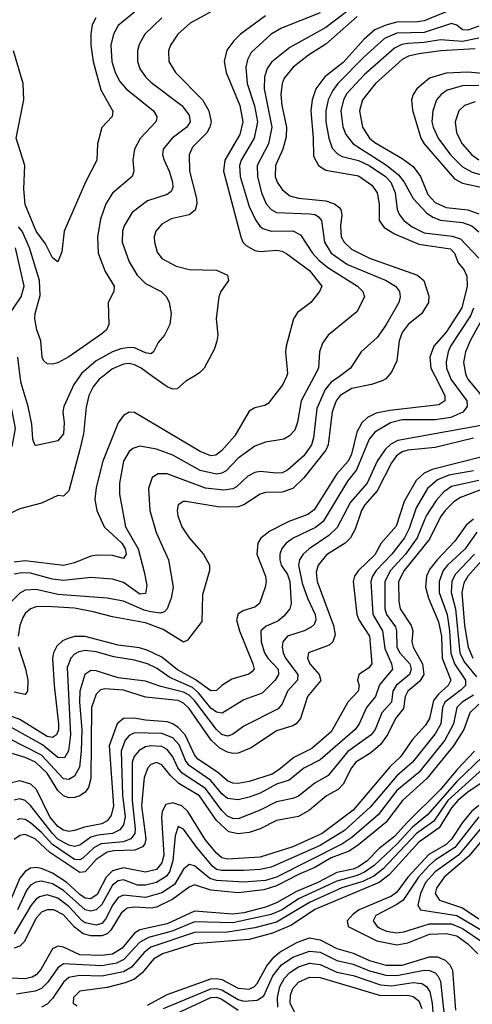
# Model space of a CAD drawing. Header units: inches. Extents: x 990535 to 1117859, y 769386 to 892122.
# Tile 544 of 656: x 1073230 to 1074886, y 827705 to 831303. Entities that reach past the tile are written whole.
import ezdxf

# ---------------------------------------------------------------- set-up
doc = ezdxf.new("R2010")
doc.units = ezdxf.units.IN
doc.header["$MEASUREMENT"] = 0
doc.layers.add('B0872', color=7, linetype='Continuous')
doc.layers.add('B0873', color=7, linetype='Continuous')

msp = doc.modelspace()

# ---------------------------------------------------------------- linework, layer by layer
at = {"layer": 'B0872', "color": 5}
for points, elevation in [([(1073533.8, 830000), (1073520.7, 829990), (1073498.3, 829961.7), (1073482.9, 829930), (1073473, 829887), (1073463.3, 829790), (1073450, 829732.5), (1073410, 829581.3), (1073390, 829561.8), (1073370, 829564.2), (1073310, 829536.8), (1073230, 829516), (1073130, 829469.8), (1073117.1, 829477.1), (1073113.1, 829490), (1073145.4, 829574.6), (1073171.3, 829670), (1073203.1, 829750), (1073214.2, 829810), (1073191, 829930), (1073190.8, 829990.8), (1073187.7, 830000)], 2780), ([(1074750.2, 830000), (1074785.6, 829930), (1074785.9, 829910), (1074764.3, 829895.7), (1074584.8, 829875.2), (1074534.6, 829865.4), (1074502.1, 829850), (1074482.5, 829830), (1074464, 829796), (1074444.5, 829715.5), (1074432.4, 829690), (1074390, 829643.6), (1074307.2, 829512.8), (1074284.5, 829495.5), (1074214.8, 829470), (1074145.8, 829434.2), (1074111.9, 829408.1), (1074100.8, 829390), (1074098.1, 829350), (1074129.2, 829270), (1074131.8, 829250), (1074128.2, 829230), (1074108.1, 829170), (1074090, 829156), (1074050, 829144.5), (1074030, 829132.7), (1074023.8, 829110), (1074034.7, 829070), (1074083, 828950), (1074088.1, 828930), (1074079.8, 828920.2), (1074067.9, 828912.1), (1074006.3, 828893.7), (1073970, 828870.4), (1073950, 828851.7), (1073930, 828850.8), (1073872.1, 828892.1), (1073807.5, 828927.5), (1073750, 828973.7), (1073698.8, 828998.8), (1073668, 829008), (1073590, 829018), (1073470, 829048.8), (1073431.2, 829048.8), (1073410, 829043.5), (1073387, 829033), (1073365.9, 829014.1), (1073353.1, 828990), (1073350.1, 828970), (1073355.9, 828870), (1073372.5, 828730), (1073371.9, 828708.1), (1073364.4, 828690), (1073350, 828680.1), (1073330, 828684.2), (1073230, 828745.7), (1073130, 828783.2)], 2920), ([(1074803.6, 830000), (1074807.4, 829990), (1074866.1, 829910), (1074867.7, 829890), (1074851, 829869), (1074807.6, 829850), (1074750, 829840.7), (1074630, 829841.1), (1074587.4, 829830), (1074530, 829795.7), (1074509.1, 829770), (1074462.2, 829657.8), (1074430, 829616.6), (1074340.6, 829470), (1074312.1, 829447.9), (1074231.1, 829408.9), (1074205.4, 829390), (1074189.5, 829370.5), (1074182.1, 829350), (1074181.7, 829330), (1074186.6, 829310), (1074210, 829275.7), (1074218.5, 829250), (1074223.9, 829170), (1074219, 829150), (1074197, 829123.1), (1074174.1, 829105.9), (1074132.5, 829087.5), (1074112.9, 829070), (1074113.4, 829030), (1074125.3, 828990), (1074137.7, 828970), (1074176, 828930), (1074177.6, 828910), (1074164.6, 828890), (1074117.5, 828842.5), (1074050, 828817.9), (1073970.4, 828769.6), (1073950, 828772.9), (1073930, 828787.3), (1073883.8, 828843.8), (1073862.7, 828862.7), (1073779, 828899), (1073730, 828933.5), (1073698, 828950), (1073650, 828963), (1073575, 828975), (1073510, 828993.5), (1073470, 828997.7), (1073446.5, 828993.5), (1073430, 828984.3), (1073417.4, 828970), (1073404.3, 828935.7), (1073416, 828690), (1073408.2, 828631.8), (1073393.4, 828606.6), (1073370, 828607.2), (1073313.4, 828653.4), (1073197.8, 828717.8)], 2940), ([(1074399.7, 830000), (1074370, 829978.4), (1074347.5, 829952.5), (1074317.3, 829882.7), (1074304.5, 829775.5), (1074297.3, 829750), (1074270, 829709.5), (1074210, 829656.9), (1074190, 829647.8), (1074170, 829645.8), (1074110, 829652.5), (1074090, 829649.1), (1074064.9, 829635.1), (1074023.2, 829596.8), (1074010, 829589.5), (1073976.5, 829583.5), (1073910, 829591.4), (1073770, 829643.8), (1073736.3, 829643.7), (1073715.2, 829630), (1073701.5, 829590), (1073706.3, 829510), (1073729.3, 829429.3), (1073774, 829330), (1073792, 829230), (1073784.6, 829190), (1073769.6, 829150.4), (1073760.1, 829139.9), (1073745, 829135), (1073710, 829139), (1073685.4, 829145.4), (1073610, 829177.9), (1073549.9, 829189.9), (1073370, 829203), (1073290, 829221.3), (1073250, 829218.6), (1073230, 829208.2), (1073201.7, 829178.3)], 2860), ([(1074307.9, 830000), (1074260.3, 829910), (1074247, 829833), (1074236.2, 829803.8), (1074217.8, 829782.2), (1074197, 829770), (1074130, 829759.4), (1074090, 829745), (1074030, 829700.8), (1073985.2, 829654.8), (1073970, 829646.1), (1073950, 829642.2), (1073890, 829656.2), (1073790, 829712.3), (1073730, 829733.8), (1073670, 829744.6), (1073643.4, 829736.6), (1073630, 829725.3), (1073610, 829689.7), (1073595.1, 829610), (1073595.4, 829570), (1073616.6, 829450), (1073663.1, 829370), (1073685.9, 829285.9), (1073695.2, 829235.2), (1073690, 829206.6), (1073670, 829204.6), (1073610, 829247.1), (1073570, 829258.7), (1073490, 829265.2), (1073390, 829253.5), (1073350, 829259), (1073270, 829280.9), (1073237.6, 829282.4), (1073210, 829277.3)], 2840), ([(1074205.9, 830000), (1074193.3, 829970), (1074139.4, 829900.6), (1074126.9, 829893.1), (1074090, 829885), (1074070, 829873.1), (1074017.5, 829782.5), (1073970, 829729.4), (1073947.7, 829712.3), (1073930, 829709.5), (1073890, 829725.6), (1073650, 829867.9), (1073630, 829869.1), (1073610, 829857), (1073590, 829829.8), (1073533.8, 829690), (1073510, 829594.3), (1073505.3, 829550), (1073512.2, 829510), (1073538.9, 829450), (1073603.6, 829390), (1073616.4, 829370), (1073619.7, 829350), (1073610, 829334.9), (1073570, 829345.3), (1073513.1, 829346.9), (1073490, 829342.5), (1073430, 829318.1), (1073390.6, 829309.4), (1073250, 829325.7), (1073210, 829320.7)], 2820), ([(1074577.7, 830000), (1074569.6, 829990.4), (1074556.5, 829983.5), (1074517.4, 829970), (1074444.8, 829955.2), (1074402.5, 829930), (1074387.7, 829910), (1074373, 829870), (1074358.7, 829750), (1074350.4, 829730), (1074270, 829629.1), (1074230, 829590.7), (1074190, 829576.6), (1074130, 829575.4), (1074110.1, 829569.9), (1074050, 829530.3), (1074030, 829523.6), (1073962.1, 829522.1), (1073837.4, 829542.6), (1073830, 829542.7), (1073810, 829530.9), (1073806, 829510), (1073808.5, 829490), (1073823.4, 829450), (1073850, 829410.1), (1073902, 829350), (1073924.2, 829310), (1073924.4, 829290), (1073898.6, 829201.4), (1073896.3, 829103.7), (1073844.3, 829035.7), (1073830, 829028.4), (1073754.4, 829074.4), (1073690, 829099.5), (1073570, 829120.8), (1073499, 829139), (1073430, 829152.6), (1073330, 829158.6), (1073290, 829157.4), (1073270, 829150.3), (1073250, 829132.9), (1073241.8, 829118.2), (1073230.8, 829089.2), (1073223.9, 829050)], 2880), ([(1073449.4, 830000), (1073427.7, 829970), (1073392, 829890), (1073387.7, 829870), (1073392.9, 829830), (1073390.7, 829790), (1073370, 829764.8), (1073290, 829747.3), (1073285.1, 829750), (1073278.4, 829770), (1073274.7, 829825.3), (1073261.1, 829890), (1073234.9, 829974.9), (1073231.8, 830000)], 2760), ([(1073867.8, 830000), (1073838.1, 829981.9), (1073806.1, 829953.9), (1073790, 829953.1), (1073770, 829961.7), (1073716.4, 830000)], 2780), ([(1074865.3, 830000), (1074869.9, 829989.9), (1074952.3, 829890)], 2960), ([(1074919.1, 829820.9), (1074614.1, 829765.9), (1074587.6, 829752.4), (1074567.2, 829732.8), (1074537.9, 829690), (1074501.1, 829610), (1074440.2, 829539.8), (1074392.2, 829447.8), (1074361.8, 829418.2), (1074289.2, 829370), (1074267, 829350), (1074253.6, 829330), (1074250.1, 829309.9), (1074264, 829244), (1074282.8, 829190), (1074311.3, 829130), (1074313.7, 829110), (1074307.3, 829092.7), (1074296.7, 829083.3), (1074271.3, 829070), (1074210.2, 829050), (1074192.5, 829030), (1074190.1, 829010), (1074194.4, 828990), (1074202.9, 828970), (1074247.8, 828910), (1074246.2, 828890), (1074210.5, 828850), (1074190, 828803.5), (1074175.4, 828784.6), (1074050, 828722.2), (1074008.4, 828691.6), (1073990, 828685.4), (1073970, 828691.7), (1073950, 828709.6), (1073870, 828814.9), (1073850, 828834.9), (1073830, 828846.2), (1073746.2, 828866.2), (1073690, 828886.1), (1073590, 828898.2), (1073510, 828923.4), (1073490, 828925.4), (1073468, 828910), (1073450.6, 828850), (1073449.2, 828810), (1073457.6, 828710), (1073454.8, 828630), (1073448.6, 828571.4), (1073430, 828539), (1073410, 828526.3), (1073390, 828529.6), (1073310, 828615.4), (1073190, 828676.2)], 2960), ([(1074890, 829774.6), (1074750, 829740.2), (1074650, 829729.9), (1074630, 829724), (1074608.3, 829710), (1074590, 829684.4), (1074537.9, 829582.1), (1074492.6, 829530), (1074480.7, 829510), (1074458.1, 829441.9), (1074441, 829410), (1074421.5, 829390), (1074352.7, 829347.3), (1074321.6, 829310), (1074315.4, 829284.6), (1074318.2, 829250), (1074378.7, 829090), (1074384.7, 829055.3), (1074375.7, 829030), (1074362.4, 829017.6), (1074287, 828990), (1074282.6, 828970), (1074292.2, 828950), (1074325.5, 828910), (1074331.7, 828888.3), (1074283.1, 828830), (1074257, 828750), (1074241.2, 828730), (1074230, 828722.8), (1074170, 828705.2), (1074076.9, 828643.1), (1074030, 828623.1), (1074010, 828621.8), (1073990, 828626.2), (1073961.8, 828641.8), (1073930.8, 828670.8), (1073850, 828786.8), (1073830, 828805.7), (1073810, 828815.7), (1073690, 828828), (1073610, 828853.5), (1073541.5, 828858.5), (1073526.1, 828853.9), (1073510, 828838.7), (1073493.1, 828790), (1073490.9, 828530), (1073481.8, 828498.2), (1073470, 828481.1), (1073450, 828467.6), (1073430, 828461.6), (1073410, 828460.4), (1073390, 828467.4), (1073370, 828486.2), (1073330.3, 828550.3), (1073287.5, 828590), (1073250, 828607), (1073170, 828631)], 2980), ([(1074932.3, 829707.7), (1074739.9, 829660.1), (1074710, 829646.6), (1074680.4, 829619.6), (1074637.4, 829542.6), (1074607.3, 829452.7), (1074553.3, 829390), (1074530, 829348.1), (1074469.2, 829290), (1074455.3, 829270), (1074449.7, 829250), (1074463.2, 829130), (1074470.9, 829110), (1074509.5, 829050), (1074518.4, 828950), (1074505.8, 828934.2), (1074470.6, 828910), (1074466.4, 828890), (1074471.7, 828870), (1074468, 828850), (1074430.9, 828810), (1074370, 828701.2), (1074299.6, 828640.4), (1074232.7, 828607.3), (1074178.2, 828561.8), (1074153.3, 828546.7), (1074070, 828519.7), (1074030, 828512.2), (1074010, 828513.3), (1073990, 828522.2), (1073953.4, 828553.4), (1073881.7, 828601.7), (1073870, 828617.3), (1073835.6, 828690), (1073810, 828717.1), (1073790.1, 828730.1), (1073770, 828737.2), (1073690, 828743.4), (1073648.6, 828751.4), (1073610.3, 828750), (1073586.7, 828730), (1073557.8, 828650), (1073573.4, 828430), (1073565, 828395), (1073550, 828376.2), (1073530, 828364.6), (1073466.8, 828353.2), (1073430, 828340.4), (1073410, 828336.4), (1073390, 828341.4), (1073370, 828354.9), (1073340.6, 828390), (1073291.5, 828490), (1073271.3, 828510), (1073230, 828522.3), (1073190, 828512.4)], 3020), ([(1074890, 829654.5), (1074800.8, 829639.2), (1074758.7, 829621.3), (1074722.6, 829590), (1074680.2, 829519.8), (1074655.4, 829444.6), (1074638.3, 829410), (1074591.4, 829350), (1074534.5, 829290), (1074520.9, 829270), (1074514.6, 829250), (1074522.1, 829130), (1074557.3, 829070), (1074566.1, 829006.1), (1074591, 828950), (1074594.7, 828930), (1074546.7, 828873.3), (1074531.7, 828830), (1074499.3, 828790), (1074472.6, 828730), (1074457.7, 828710), (1074330, 828598.7), (1074270, 828568.7), (1074216.1, 828523.9), (1074170, 828509.4), (1074110, 828477.1), (1074070, 828462.4), (1074030, 828452.6), (1073990, 828457.9), (1073970, 828474.9), (1073930, 828523), (1073850, 828577.8), (1073836.7, 828596.7), (1073813.5, 828653.5), (1073790, 828679.2), (1073750, 828694.8), (1073650, 828697.9), (1073630, 828687.2), (1073615.7, 828670), (1073601, 828630), (1073606.1, 828470), (1073616.4, 828390), (1073610, 828361.1), (1073596.6, 828343.4), (1073570.2, 828329.8), (1073516.3, 828323.7), (1073490, 828315.8), (1073450, 828287.3), (1073430, 828281.9), (1073410, 828286.7), (1073370, 828309.4), (1073350, 828329), (1073270, 828431.7), (1073250, 828450.3), (1073230, 828456.3), (1073210, 828450.7)], 3040), ([(1074990, 829612.8), (1074843, 829557), (1074818.5, 829541.5), (1074786.7, 829510), (1074770, 829486.8), (1074730, 829404.5), (1074636.5, 829290), (1074615.9, 829250), (1074617, 829177), (1074622.2, 829150), (1074662.4, 829090), (1074668, 829070), (1074665.5, 829030), (1074670.1, 829010), (1074704.4, 828950), (1074708.8, 828910), (1074694.3, 828885.7), (1074650.3, 828849.7), (1074640.8, 828830), (1074634.3, 828785.7), (1074605, 828750), (1074576.3, 828690), (1074550, 828654.2), (1074515.3, 828624.7), (1074459.9, 828590), (1074444.1, 828570), (1074414.1, 828510), (1074394.8, 828490), (1074353.2, 828466.8), (1074290, 828415.3), (1074250, 828391.9), (1074170, 828376.4), (1074110, 828346.8), (1074070, 828333.5), (1074030, 828327.9), (1073995.3, 828335.3), (1073950, 828376.4), (1073887.7, 828467.7), (1073812.5, 828512.5), (1073781.4, 828541.4), (1073750, 828581), (1073730, 828589), (1073710, 828582.1), (1073698.5, 828570), (1073685.8, 828534.2), (1073675.8, 828430), (1073691.9, 828310), (1073688.4, 828291.6), (1073679.3, 828280.7), (1073651, 828269), (1073574.2, 828265.8), (1073550, 828260.7), (1073510, 828234.7), (1073470, 828189), (1073450, 828187.3), (1073340.6, 828260.6), (1073286.7, 828310), (1073250, 828325.8), (1073230, 828322.6), (1073210, 828307.4)], 3080), ([(1074910, 829619.9), (1074810, 829597.1), (1074781.8, 829578.2), (1074753.7, 829546.3), (1074717.8, 829490), (1074684.5, 829410), (1074641.5, 829350), (1074586.8, 829290), (1074565.6, 829250), (1074566.2, 829150), (1074572.5, 829130), (1074604.7, 829084.7), (1074608.9, 829070), (1074609.9, 829009.9), (1074621.5, 828990), (1074657.1, 828950), (1074662.9, 828930), (1074656.4, 828910), (1074607, 828870), (1074595.6, 828850), (1074590.6, 828809.4), (1074555.1, 828770), (1074530.4, 828710), (1074516.7, 828690), (1074431, 828629), (1074358.7, 828541.3), (1074310, 828514), (1074250, 828465.9), (1074230, 828456.8), (1074170, 828445.2), (1074110, 828415.2), (1074030, 828383.6), (1074010, 828384.9), (1073990, 828393.2), (1073970, 828414.1), (1073910, 828494), (1073825.1, 828550), (1073808.6, 828570), (1073789.8, 828609.8), (1073770, 828636.6), (1073750, 828647.2), (1073709.6, 828650.4), (1073690, 828645.9), (1073667.1, 828632.9), (1073648.7, 828611.3), (1073641.7, 828590), (1073642, 828450), (1073652.9, 828347.1), (1073650.8, 828329.2), (1073637.2, 828310), (1073610, 828299.2), (1073527.9, 828292.1), (1073502, 828278), (1073460.7, 828239.3), (1073450, 828233.2), (1073430, 828235.1), (1073350, 828289.6), (1073310, 828333.5), (1073270, 828369), (1073250, 828381.1), (1073230, 828383.4), (1073220.6, 828379.4)], 3060), ([(1074890, 829478), (1074863.3, 829456.7), (1074822.6, 829397.4), (1074757.8, 829330), (1074730, 829293.9), (1074718.1, 829270), (1074714.7, 829230), (1074725.4, 829190), (1074762.8, 829102.8), (1074772.9, 829050), (1074776, 828970), (1074807.9, 828890), (1074797.8, 828870), (1074761.9, 828838.1), (1074744.7, 828815.3), (1074729.3, 828750), (1074715, 828725), (1074666.8, 828673.2), (1074623.9, 828610), (1074586, 828574), (1074450, 828414.4), (1074337, 828330), (1074230, 828280.8), (1074110, 828243.5), (1073990, 828235.7), (1073970, 828240.3), (1073950, 828257.7), (1073908.1, 828308.1), (1073844.7, 828410), (1073822.7, 828430), (1073790, 828441.8), (1073764.8, 828435.2), (1073750.9, 828410), (1073748.6, 828390), (1073757.7, 828250), (1073750, 828221.9), (1073730, 828198.1), (1073690, 828188.2), (1073610, 828204.2), (1073570, 828192.7), (1073546.5, 828170), (1073513.9, 828106.1), (1073490, 828090.4), (1073470, 828093.6), (1073450, 828106.4), (1073402.4, 828150), (1073350, 828184.2), (1073310, 828201.5), (1073290, 828205.8), (1073270, 828203.4), (1073250, 828191), (1073230, 828166), (1073190, 828070.8)], 3120), ([(1074902.8, 829430), (1074859.8, 829370), (1074795, 829310), (1074779.2, 829290), (1074765.2, 829250), (1074765.5, 829210), (1074793.9, 829130), (1074803.1, 829070), (1074807.9, 828987.9), (1074820.8, 828950), (1074861.6, 828890), (1074861.3, 828878.7), (1074860.7, 828870), (1074845.3, 828854.7), (1074786.2, 828810), (1074777.2, 828790), (1074770.7, 828730), (1074750, 828694), (1074667.1, 828590), (1074610, 828539.8), (1074513.4, 828426.6), (1074419.1, 828340.9), (1074330, 828285.4), (1074150, 828205.9), (1074110, 828197.5), (1074050, 828193.7), (1073970, 828194.3), (1073950, 828198.4), (1073935.1, 828210), (1073878.7, 828278.7), (1073830, 828344.9), (1073810, 828354.6), (1073799.1, 828320.9), (1073790.9, 828230), (1073778.1, 828190), (1073767, 828173), (1073730, 828150.2), (1073690, 828140.2), (1073660.9, 828140.9), (1073610, 828159.9), (1073590, 828156.1), (1073570, 828140.2), (1073530, 828070.6), (1073510, 828050.2), (1073490, 828045.1), (1073470, 828050.9), (1073390, 828121), (1073350, 828145), (1073310, 828155.3), (1073288.5, 828151.5), (1073270, 828140.6), (1073255.8, 828124.2), (1073221.6, 828050)], 3140), ([(1074970, 829382.4), (1074870.3, 829270), (1074855.6, 829244.4), (1074847.4, 829210), (1074857.3, 829090), (1074871.1, 829010), (1074888, 828970)], 3180), ([(1074894.4, 829350), (1074823.5, 829276.5), (1074811, 829250), (1074808.3, 829210), (1074824.9, 829150), (1074840.8, 828990), (1074856.8, 828956.8), (1074901.5, 828901.5)], 3160), ([(1073225.3, 829010), (1073251.2, 828931.1), (1073259.7, 828890), (1073258.9, 828850), (1073250, 828837.3), (1073210, 828845.7)], 2880), ([(1074890, 828834.4), (1074849.3, 828810), (1074829.2, 828790), (1074817.6, 828730), (1074785.1, 828670), (1074690, 828552.8), (1074610, 828486.8), (1074542, 828398), (1074445.4, 828314.6), (1074409.1, 828290.9), (1074169.2, 828170), (1074130, 828158.3), (1074050, 828152.1), (1073950, 828157.9), (1073925.6, 828165.6), (1073870, 828211.8), (1073850, 828215.7), (1073830, 828199.6), (1073796.4, 828143.6), (1073750, 828113.1), (1073690, 828095.5), (1073610, 828104.6), (1073590, 828095.6), (1073570.8, 828069.2), (1073543.5, 828016.5), (1073530, 828001.1), (1073510, 827994.5), (1073470, 828002.5), (1073458.7, 828010), (1073410, 828062.4), (1073370, 828092.8), (1073330, 828105.1), (1073302.2, 828097.8), (1073289.9, 828090.1), (1073272.2, 828067.8), (1073210, 827963.2)], 3160), ([(1074910, 828802.5), (1074877.6, 828770), (1074855.2, 828710), (1074817.4, 828650), (1074720.3, 828530), (1074630.6, 828450), (1074570, 828370), (1074470, 828287.7), (1074435.2, 828264.8), (1074370, 828241), (1074310, 828204.7), (1074250, 828180), (1074170, 828138.2), (1074123.6, 828123.6), (1074030, 828112.9), (1073930, 828123), (1073870, 828141.5), (1073850, 828133.8), (1073790.1, 828090), (1073730, 828060.6), (1073710, 828056.6), (1073650, 828060.6), (1073623.4, 828056.6), (1073601.4, 828038.6), (1073563.9, 827976.1), (1073550, 827963), (1073530, 827955.7), (1073490, 827955.5), (1073462.8, 827962.8), (1073430, 827987.2), (1073390, 828032.8), (1073355, 828050), (1073330, 828050.8), (1073310, 828041.9), (1073290, 828020.1), (1073245.9, 827934.1), (1073230, 827917.7), (1073210, 827910.9)], 3180), ([(1074894.5, 828630), (1074830, 828562.1), (1074770.4, 828490), (1074648.5, 828371.5), (1074601.2, 828318.8), (1074545.6, 828274.4), (1074501.3, 828230), (1074470, 828207.8), (1074450, 828199.4), (1074390, 828187), (1074321.3, 828150), (1074242.3, 828117.7), (1074170, 828075.9), (1074130, 828060.6), (1074050, 828039.9), (1074010, 828034.4), (1073870, 828045.9), (1073770, 827999.9), (1073670, 827977.9), (1073650, 827964.9), (1073605.5, 827910), (1073570, 827889), (1073530, 827883.8), (1073450, 827886.2), (1073390, 827914.5), (1073370, 827918.2), (1073350, 827908.4), (1073307.7, 827832.3), (1073290, 827813), (1073275.5, 827804.5), (1073250, 827798.3), (1073170, 827802.7)], 3220), ([(1074923.2, 828610), (1074830, 828519), (1074722.6, 828397.4), (1074667, 828353), (1074610, 828290.3), (1074527.5, 828212.5), (1074492.3, 828187.7), (1074464.4, 828175.6), (1074390, 828155.7), (1074250, 828090.4), (1074190, 828051.1), (1074150, 828033.2), (1074010, 828002.7), (1073870, 828007.3), (1073787.6, 827972.3), (1073700.8, 827950), (1073669, 827931), (1073611.2, 827868.8), (1073584.4, 827855.6), (1073530, 827846.2), (1073390, 827853.3), (1073370, 827839.1), (1073333.3, 827786.7), (1073310, 827763.3), (1073287.1, 827752.9), (1073217.9, 827742.1)], 3240), ([(1074950.8, 828589.2), (1074796.6, 828450), (1074745, 828375), (1074682.2, 828330), (1074559.8, 828200.2), (1074526.4, 828173.6), (1074485.8, 828154.3), (1074409.2, 828130.8), (1074290, 828077.7), (1074170, 828006.1), (1074090, 827985.3), (1073990, 827968.8), (1073870, 827968.3), (1073710, 827914.1), (1073685.3, 827894.7), (1073638.9, 827841.1), (1073610, 827823.8), (1073530, 827807.7), (1073448.9, 827811.1), (1073410, 827803.7), (1073390, 827786.7), (1073350, 827726.5), (1073330, 827706.3), (1073310, 827694.7)], 3260), ([(1074930, 828521.3), (1074870, 828480.7), (1074833.7, 828450), (1074810, 828423.6), (1074765.2, 828350), (1074690, 828297.6), (1074582, 828178), (1074545.4, 828150), (1074310, 828051.9), (1074225, 827995), (1074155, 827965.1), (1074070, 827942.2), (1073870, 827926.8), (1073752.3, 827890), (1073720.2, 827870), (1073678.9, 827821.1), (1073650, 827797), (1073616.3, 827783.7), (1073550, 827766.9), (1073450, 827753.3), (1073427, 827730), (1073425.9, 827710), (1073440.2, 827700.2)], 3280), ([(1074910, 828432), (1074883.1, 828410), (1074850.2, 828370), (1074810, 828308.3), (1074790, 828289.8), (1074727.6, 828252.4), (1074650.6, 828170), (1074610, 828115.2), (1074590, 828100.9), (1074472.2, 828050), (1074450, 828035), (1074428.6, 828010), (1074432.2, 827990), (1074537.4, 827937.4), (1074610, 827923.1), (1074650, 827929.8), (1074730, 827961.8), (1074790, 827964.4), (1074830, 827955.3), (1074870, 827926.6), (1074906.9, 827890)], 3320), ([(1074910, 828390.4), (1074821.9, 828278.1), (1074750, 828232.2), (1074730, 828213.7), (1074689.1, 828170), (1074633.6, 828086.4), (1074610.4, 828069.6), (1074533.2, 828030), (1074523.9, 828010), (1074537.6, 827990), (1074550, 827982), (1074572.5, 827972.5), (1074610, 827967), (1074635.5, 827970), (1074730, 827999.6), (1074810, 827999.3), (1074850, 827982.8), (1074929.2, 827929.2)], 3340), ([(1074932.9, 828367.1), (1074835.5, 828250), (1074749.8, 828190), (1074714.8, 828150), (1074696.2, 828110), (1074687.4, 828067.4), (1074696.5, 828050), (1074830, 828029.9), (1074968, 827948)], 3360), ([(1074950, 828338.7), (1074873, 828247), (1074783.7, 828170), (1074754.9, 828130), (1074750.8, 828110), (1074766, 828086), (1074850, 828057.5), (1074910, 828017.2)], 3380), ([(1073698.2, 827701.8), (1073770, 827741.3), (1073930, 827798), (1073950, 827800.1), (1073970, 827795.9), (1074030, 827764.1), (1074070, 827760.4), (1074089.8, 827770.2), (1074098.7, 827781.3), (1074134.2, 827845.8), (1074160.7, 827879.3), (1074183, 827897), (1074247.1, 827932.9), (1074290, 827947.7), (1074330, 827940.6), (1074390, 827909.4), (1074450, 827892.4), (1074510, 827865.1), (1074570, 827848.7), (1074630, 827848.6), (1074730, 827879.4), (1074758.6, 827878.6), (1074786.6, 827866.6), (1074804, 827850), (1074814.1, 827830), (1074824.4, 827684.4)], 3280), ([(1073756, 827690), (1073930, 827761.9), (1073950, 827763.1), (1073970, 827758.1), (1074030, 827723.4), (1074050, 827717.3), (1074098.9, 827721.1), (1074123.4, 827736.6), (1074156.8, 827810), (1074187.4, 827850), (1074230, 827877.6), (1074290, 827899.7), (1074330, 827895.8), (1074390, 827865.7), (1074450, 827852.2), (1074510, 827827.2), (1074570, 827811.7), (1074610, 827810.7), (1074710, 827830.3), (1074730, 827828.7), (1074750, 827820.1), (1074760.4, 827810), (1074769.8, 827789.8), (1074787.1, 827630)], 3260), ([(1074174.8, 827694.8), (1074173.3, 827730), (1074182.3, 827770), (1074198.7, 827801.2), (1074218, 827822), (1074250, 827841.9), (1074290, 827855.1), (1074330, 827850.7), (1074390, 827823.2), (1074450, 827810.5), (1074550, 827777), (1074590, 827773), (1074670, 827784.6), (1074701, 827781), (1074719.1, 827770), (1074730.6, 827750.6), (1074739.7, 827710), (1074747.5, 827590)], 3240), ([(1074258.6, 827630), (1074220, 827710), (1074220.8, 827739.2), (1074230, 827763.3), (1074250, 827786.1), (1074290, 827804.8), (1074330, 827803.2), (1074550, 827737.7), (1074650, 827738.8), (1074670, 827734.2), (1074690, 827717.8), (1074701.1, 827690)], 3220), ([(1073806.7, 827673.3), (1073930, 827730.5), (1073950, 827731), (1073970, 827724.1), (1074030, 827683.5)], 3240)]:
    msp.add_lwpolyline(points, dxfattribs=dict(at, elevation=elevation))
at = {"layer": 'B0873', "color": 5}
for points, elevation in [([(1073970, 831354.2), (1073854.2, 831290), (1073808.8, 831250), (1073781.5, 831210), (1073774.1, 831190), (1073775.8, 831150), (1073800.7, 831110), (1073899.5, 831010), (1073922.5, 830970), (1073930.7, 830930), (1073926.3, 830910), (1073914.2, 830890), (1073862.7, 830837.3), (1073849.7, 830810), (1073851, 830750), (1073877.4, 830650), (1073878.2, 830630), (1073872.2, 830607.8), (1073850.1, 830589.9), (1073784.8, 830575.2), (1073750, 830556.5), (1073727.9, 830530), (1073722.2, 830510), (1073722.7, 830490), (1073733.6, 830453.6), (1073750, 830430.3), (1073802, 830402), (1073850.4, 830390.4), (1073950, 830387.9), (1073990.9, 830370), (1073993.7, 830350), (1073966.2, 830310), (1073959, 830290), (1073948.6, 830210), (1073954.8, 830150), (1073951.6, 830128.4), (1073941.8, 830098.2), (1073904.5, 830030), (1073887.8, 830012.2), (1073867.8, 830000)], 2780), ([(1074461.6, 831358.4), (1074350, 831275.2), (1074218.6, 831201.4), (1074151.6, 831148.4), (1074135.3, 831124.7), (1074125.7, 831094.3), (1074124.8, 831050), (1074153, 830910), (1074140.2, 830850), (1074098.8, 830770), (1074099.7, 830730), (1074115.2, 830670), (1074132.4, 830630), (1074150, 830609.7), (1074170, 830599.1), (1074290, 830594.2), (1074310.8, 830590.8), (1074323.3, 830583.3), (1074334, 830570), (1074345.3, 830490), (1074370, 830449.7), (1074430, 830408.9), (1074571.6, 830350), (1074604.6, 830330), (1074620.1, 830310), (1074622.5, 830290), (1074617.6, 830270), (1074570, 830187.1), (1074538.4, 830141.6), (1074480.1, 830090), (1074440.9, 830030), (1074399.7, 830000)], 2860), ([(1073650, 831330.8), (1073590, 831282.3), (1073572.8, 831250), (1073563.7, 831210), (1073567.3, 831150), (1073579, 831110), (1073597, 831077), (1073619.4, 831050), (1073719.1, 830970), (1073732.1, 830950), (1073730, 830937.2), (1073728.7, 830930), (1073670.8, 830869.1), (1073650.5, 830830), (1073643.6, 830790), (1073648, 830750), (1073641.5, 830730), (1073570, 830669), (1073545.1, 830630), (1073525.3, 830574.7), (1073515, 830510), (1073516.9, 830450), (1073542.8, 830382.8), (1073575.5, 830330), (1073574.9, 830310), (1073553.4, 830270), (1073556.5, 830190), (1073547.9, 830170), (1073530, 830154.8), (1073410, 830070.9), (1073370, 830049.8), (1073350, 830044.4), (1073330, 830046), (1073317.5, 830057.5), (1073312.4, 830070), (1073307, 830130), (1073292.9, 830170), (1073285.6, 830210), (1073286.6, 830230), (1073304.5, 830295.5), (1073302.4, 830350), (1073265.3, 830470), (1073239.5, 830530), (1073226, 830546)], 2740), ([(1074330, 831328.6), (1074188.2, 831271.8), (1074150, 831249.9), (1074077.1, 831182.9), (1074063.2, 831156.8), (1074057.9, 831130), (1074062.4, 831070), (1074088.8, 830988.8), (1074099.8, 830930), (1074088.3, 830870), (1074040.2, 830790), (1074034.5, 830770), (1074036.5, 830730), (1074070, 830621.1), (1074092.3, 830572.3), (1074108.4, 830548.4), (1074119.8, 830539.8), (1074150, 830530.8), (1074230, 830531.5), (1074257.3, 830517.3), (1074301.2, 830450), (1074324.7, 830424.7), (1074357.2, 830397.2), (1074466, 830330), (1074486.1, 830310), (1074491.4, 830290), (1074463.9, 830236), (1074359.2, 830150), (1074338.4, 830121.6), (1074326.7, 830090), (1074323.8, 830030), (1074307.9, 830000)], 2840), ([(1074790, 831331.9), (1074710, 831299.5), (1074685.1, 831294.9), (1074610, 831293.6), (1074570, 831283.3), (1074530, 831266), (1074490, 831232.2), (1074413.2, 831146.8), (1074346.2, 831093.8), (1074313.7, 831050), (1074299.8, 831010), (1074295.1, 830970), (1074304.3, 830870), (1074305.1, 830805.1), (1074324, 830770), (1074350, 830753.5), (1074470, 830732.2), (1074519.1, 830699.1), (1074538.5, 830670), (1074544.9, 830630), (1074544.9, 830570), (1074563.3, 830543.3), (1074600.9, 830520.9), (1074690, 830482.9), (1074805.9, 830466), (1074821.2, 830450), (1074835, 830415), (1074855.5, 830390), (1074866, 830366), (1074867.3, 830330), (1074847.4, 830250), (1074790, 830161.7), (1074745.2, 830110), (1074730.7, 830070), (1074735, 830030), (1074750.2, 830000)], 2920), ([(1073508.6, 831310), (1073495.7, 831284.3), (1073490.1, 831250), (1073490.4, 831210), (1073498.7, 831150), (1073526.3, 831046.3), (1073571.2, 830968.8), (1073567.8, 830950), (1073530, 830909.6), (1073515.2, 830850), (1073512.8, 830790), (1073470.6, 830709.4), (1073393.2, 830530), (1073384.6, 830455.4), (1073370, 830418.4), (1073350, 830433.6), (1073324.4, 830484.4), (1073290.4, 830530), (1073250, 830628.4), (1073244.6, 830684.6), (1073249.1, 830770), (1073217, 830870), (1073245.3, 831010), (1073242.6, 831070), (1073207.5, 831190)], 2720), ([(1073750, 831309.4), (1073688.3, 831250), (1073667.4, 831212.6), (1073660.7, 831190), (1073660.9, 831150), (1073670, 831123.6), (1073690, 831094), (1073710, 831075), (1073823.3, 830990), (1073850, 830954), (1073853.5, 830930), (1073841, 830910), (1073787.8, 830870), (1073755.3, 830830), (1073753, 830810), (1073758.4, 830790), (1073777.5, 830750), (1073789.1, 830710), (1073790.5, 830689.5), (1073784.5, 830675.5), (1073770, 830664.7), (1073698.2, 830641.8), (1073641.2, 830598.8), (1073612.1, 830550), (1073606.5, 830530), (1073605.1, 830490), (1073630, 830418.5), (1073659.6, 830370), (1073690, 830338.7), (1073748.2, 830310), (1073767.7, 830290), (1073776.9, 830270), (1073784.2, 830230), (1073779.1, 830190), (1073759.6, 830150), (1073736.5, 830123.5), (1073719.7, 830090), (1073710, 830081.7), (1073690, 830085.4), (1073650, 830104.5), (1073630, 830105.8), (1073600, 830100), (1073570, 830089.4), (1073510, 830056.6), (1073456.6, 830010), (1073449.4, 830000)], 2760), ([(1074130, 831317.3), (1074038.2, 831250), (1074013.5, 831226.5), (1073988, 831192), (1073977.8, 831150), (1073986.1, 831110), (1074036.1, 830990), (1074047, 830930), (1074035.7, 830884.3), (1073980.2, 830790), (1073975.8, 830750), (1074038.8, 830510), (1074046.9, 830490), (1074058.1, 830478.1), (1074090, 830459.9), (1074110, 830456.2), (1074170, 830461), (1074190, 830456.9), (1074207.1, 830447.1), (1074290, 830386.4), (1074335.3, 830330), (1074327.6, 830310), (1074295.5, 830270), (1074246.5, 830233.5), (1074231.8, 830210), (1074205, 830110), (1074202.9, 830090), (1074210.1, 830010), (1074205.9, 830000)], 2820), ([(1074464.7, 831315.3), (1074350, 831213.3), (1074286.2, 831173.8), (1074230.1, 831130), (1074197.4, 831090), (1074190.3, 831069.7), (1074186, 831030), (1074189.3, 830990), (1074205.7, 830910), (1074205.1, 830874.9), (1074193.3, 830830), (1074166.6, 830770), (1074164.9, 830730), (1074172, 830710), (1074190, 830682.2), (1074219, 830659), (1074250, 830651.4), (1074350, 830640.7), (1074382, 830630), (1074397.8, 830617.8), (1074404.7, 830610), (1074408.9, 830590), (1074403.8, 830550), (1074406.9, 830510), (1074417.6, 830490), (1074444.3, 830464.3), (1074510, 830432.3), (1074686.2, 830370), (1074708.6, 830350), (1074726.9, 830293.1), (1074725.5, 830270), (1074701.8, 830230), (1074651, 830189), (1074630, 830160.5), (1074618.7, 830130), (1074610, 830056.3), (1074590, 830014.8), (1074577.7, 830000)], 2880), ([(1074910, 831279.9), (1074870, 831264.9), (1074850, 831265.6), (1074830, 831282.9), (1074810, 831289.6), (1074710, 831257), (1074610, 831253.9), (1074565.5, 831234.5), (1074490, 831166.9), (1074394.3, 831070), (1074375.6, 831044.4), (1074359.3, 831010), (1074349.8, 830970), (1074350.6, 830930), (1074360.9, 830870), (1074373.7, 830833.7), (1074392.5, 830812.5), (1074410, 830803.8), (1074470, 830788.7), (1074509.1, 830770), (1074568.3, 830730), (1074588.2, 830710), (1074604.4, 830670), (1074611.2, 830610), (1074619.3, 830590), (1074635.2, 830570), (1074666.2, 830546.2), (1074710, 830524.7), (1074812.5, 830512.4), (1074842.4, 830502.4), (1074910, 830431.9)], 2940), ([(1074910, 831235.2), (1074850, 831223.5), (1074770, 831229.7), (1074710, 831219.6), (1074650, 831216.3), (1074628, 831212), (1074601.2, 831198.8), (1074490, 831101.6), (1074426.9, 831033.1), (1074415, 831010), (1074405.5, 830970), (1074412.1, 830912.1), (1074423.8, 830883.8), (1074450.1, 830850), (1074571.7, 830771.7), (1074616.3, 830736.3), (1074637, 830710), (1074669.8, 830649.8), (1074718, 830598), (1074741.4, 830581.4), (1074770, 830570.3), (1074850, 830562.6), (1074884.6, 830550), (1074910, 830528)], 2960), ([(1074896.4, 831196.4), (1074770.7, 831189.3), (1074690, 831178.9), (1074653, 831170), (1074630, 831158.1), (1074531.6, 831070), (1074483.9, 831010), (1074473, 830970), (1074484.3, 830910), (1074510, 830870.1), (1074530, 830854.4), (1074630, 830796.1), (1074670, 830766.5), (1074697, 830730), (1074723.9, 830663.9), (1074750, 830635.4), (1074790, 830617.4), (1074870, 830608.5), (1074910, 830593.9)], 2980), ([(1074950, 831104.3), (1074870, 831111.5), (1074790, 831107.3), (1074730, 831089.1), (1074683.1, 831050), (1074669.6, 831030), (1074663.3, 831010), (1074667.9, 830972.1), (1074697.6, 830870), (1074710.1, 830850), (1074821.4, 830721.4), (1074850, 830705.3), (1074930, 830688.9)], 3020), ([(1074910, 831062.2), (1074850, 831061.5), (1074794.2, 831045.8), (1074772.5, 831030), (1074755.7, 831010), (1074741.3, 830970), (1074738.7, 830930), (1074742.8, 830910), (1074761.3, 830870), (1074806.5, 830810), (1074850, 830765.8), (1074885.7, 830745.7), (1074970, 830722)], 3040), ([(1074896.4, 831003.6), (1074858, 830990), (1074836.8, 830970), (1074823.6, 830930), (1074828.4, 830890), (1074849.3, 830850), (1074884.4, 830810), (1074910.6, 830790.6)], 3060), ([(1073151.9, 830170), (1073235.7, 830290), (1073245.9, 830330), (1073214.6, 830470)], 2760), ([(1074891.1, 830248.9), (1074879.2, 830220.8), (1074806.9, 830110), (1074797.6, 830090), (1074790, 830052.7), (1074792.1, 830030), (1074803.6, 830000)], 2940), ([(1074933.7, 830230), (1074878.1, 830130), (1074861.9, 830090), (1074854.3, 830050), (1074860.7, 830010), (1074865.3, 830000)], 2960), ([(1073231.8, 830000), (1073223.1, 830070)], 2760), ([(1073716.4, 830000), (1073674.3, 830030), (1073650, 830042.5), (1073630, 830046.7), (1073610, 830044.2), (1073570, 830027.7), (1073533.8, 830000)], 2780)]:
    msp.add_lwpolyline(points, dxfattribs=dict(at, elevation=elevation))

doc.saveas('drawing.dxf')
